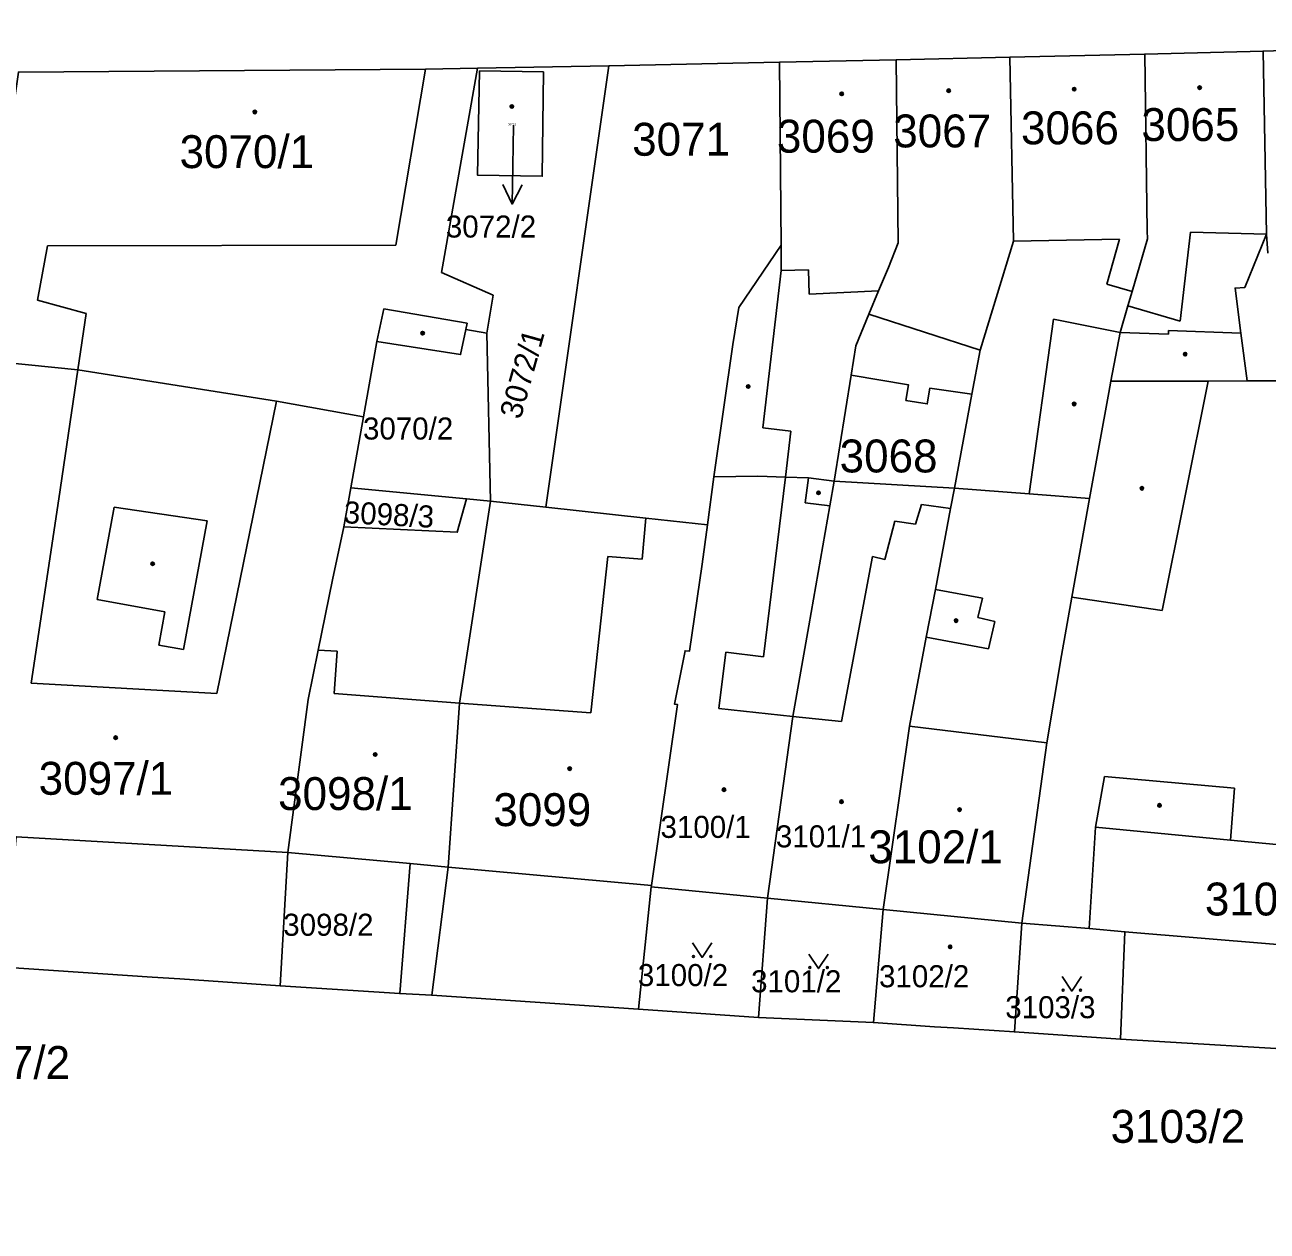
# Model space of a CAD drawing. Extents: x -596233 to -595156, y -1161235 to -1159375.
# Drawn here: x -595498 to -595433.9, y -1160945.9 to -1160883.5 of the extents above; entities that cross this region are included whole.
import ezdxf

# ---------------------------------------------------------------- set-up
doc = ezdxf.new("R2010")
doc.units = 0
for name, color, linetype in [('KN_CAR_KR', 7, 'Continuous'), ('KN_KULTURY', 7, 'Continuous'), ('KN_PARC_CIS_POM', 7, 'Continuous'), ('KN_PARC_CIS_POZ', 7, 'Continuous'), ('KN_PARC_CIS_STAV', 7, 'Continuous'), ('KN_PARC_PLOCHA', 7, 'Continuous'), ('PARC_C_SIPKA', 7, 'Continuous'), ('parcely_l', 7, 'Continuous')]:
    doc.layers.add(name, color=color, linetype=linetype)

msp = doc.modelspace()

# ---------------------------------------------------------------- linework, layer by layer
at = {"layer": 'KN_CAR_KR'}
for points in [[(-595477.36, -1160885.81), (-595478.89, -1160894.9)], [(-595437.83, -1160894.23), (-595438.36, -1160898.83)], [(-595437.83, -1160894.23), (-595433.91, -1160894.34)], [(-595441.49, -1160894.6), (-595446.97, -1160894.69)], [(-595441.49, -1160894.6), (-595442.15, -1160896.92)], [(-595433.91, -1160894.34), (-595433.83, -1160895.31)], [(-595496.88, -1160894.94), (-595497.39, -1160897.75)], [(-595478.89, -1160894.9), (-595496.88, -1160894.94)], [(-595458.98, -1160894.91), (-595458.97, -1160896.21)], [(-595458.97, -1160896.21), (-595457.57, -1160896.17)], [(-595457.57, -1160896.17), (-595457.53, -1160897.44)], [(-595458.97, -1160896.21), (-595459.92, -1160904.35)], [(-595457.53, -1160897.44), (-595453.94, -1160897.27)], [(-595442.15, -1160896.92), (-595440.85, -1160897.3)], [(-595497.39, -1160897.75), (-595494.88, -1160898.44)], [(-595438.36, -1160898.83), (-595441.07, -1160898.04)], [(-595494.88, -1160898.44), (-595495.31, -1160901.34)], [(-595479.5, -1160898.19), (-595479.87, -1160899.88)], [(-595479.5, -1160898.19), (-595475.2, -1160898.93)], [(-595454.44, -1160898.47), (-595448.69, -1160900.33)], [(-595444.9, -1160898.72), (-595446.17, -1160907.76)], [(-595444.9, -1160898.72), (-595441.47, -1160899.41)], [(-595475.2, -1160898.93), (-595475.27, -1160899.27)], [(-595438.97, -1160899.5), (-595438.97, -1160899.31)], [(-595438.97, -1160899.31), (-595435.23, -1160899.45)], [(-595441.47, -1160899.41), (-595438.97, -1160899.5)], [(-595495.31, -1160901.34), (-595496.3, -1160908.01)], [(-595436.91, -1160901.93), (-595439.3, -1160913.79)], [(-595488.14, -1160918.08), (-595485.05, -1160902.96)], [(-595458.47, -1160904.51), (-595459.92, -1160904.35)], [(-595458.47, -1160904.51), (-595458.75, -1160906.89)], [(-595458.75, -1160906.89), (-595459.89, -1160916.18)], [(-595457.57, -1160906.93), (-595457.73, -1160908.22)], [(-595496.3, -1160908.01), (-595497.72, -1160917.55)], [(-595457.73, -1160908.22), (-595456.46, -1160908.38)], [(-595451.73, -1160908.3), (-595452.03, -1160909.33)], [(-595450.23, -1160908.51), (-595451.73, -1160908.3)], [(-595494.31, -1160913.22), (-595493.43, -1160908.44)], [(-595493.43, -1160908.44), (-595488.63, -1160909.16)], [(-595465.97, -1160909.01), (-595466.16, -1160911.14)], [(-595488.63, -1160909.16), (-595489.85, -1160915.81)], [(-595453.11, -1160909.17), (-595453.62, -1160911.15)], [(-595453.11, -1160909.17), (-595452.03, -1160909.33)], [(-595467.93, -1160910.99), (-595468.81, -1160919.08)], [(-595466.16, -1160911.14), (-595467.93, -1160910.99)], [(-595454.26, -1160910.99), (-595455.86, -1160919.52)], [(-595453.62, -1160911.15), (-595454.26, -1160910.99)], [(-595451.01, -1160912.7), (-595448.57, -1160913.15)], [(-595490.82, -1160913.86), (-595494.31, -1160913.22)], [(-595448.57, -1160913.15), (-595448.81, -1160914.15)], [(-595439.3, -1160913.79), (-595443.96, -1160913.1)], [(-595491.13, -1160915.57), (-595490.82, -1160913.86)], [(-595448.81, -1160914.15), (-595447.93, -1160914.36)], [(-595447.93, -1160914.36), (-595448.27, -1160915.77)], [(-595448.27, -1160915.77), (-595451.48, -1160915.17)], [(-595489.85, -1160915.81), (-595491.13, -1160915.57)], [(-595482.89, -1160915.83), (-595481.91, -1160915.89)], [(-595481.91, -1160915.89), (-595482.07, -1160918.08)], [(-595461.83, -1160915.94), (-595462.19, -1160918.86)], [(-595459.89, -1160916.18), (-595461.83, -1160915.94)], [(-595497.72, -1160917.55), (-595488.14, -1160918.08)], [(-595482.07, -1160918.08), (-595475.59, -1160918.57)], [(-595475.59, -1160918.57), (-595468.81, -1160919.08)], [(-595462.19, -1160918.86), (-595458.37, -1160919.26)], [(-595455.86, -1160919.52), (-595458.37, -1160919.26)], [(-595452.34, -1160919.77), (-595445.25, -1160920.63)], [(-595442.73, -1160924.98), (-595442.28, -1160922.37)], [(-595442.28, -1160922.37), (-595435.55, -1160922.97)], [(-595435.55, -1160922.97), (-595435.76, -1160925.65)], [(-595442.73, -1160924.98), (-595443.06, -1160930.23)], [(-595435.76, -1160925.65), (-595442.73, -1160924.98)], [(-595484.47, -1160926.3), (-595498.49, -1160925.48)], [(-595431.2, -1160926.08), (-595435.76, -1160925.65)], [(-595478.15, -1160926.87), (-595476.18, -1160927.05)], [(-595476.18, -1160927.05), (-595465.68, -1160928)], [(-595441.22, -1160930.39), (-595429.81, -1160931.35)]]:
    msp.add_lwpolyline(points, dxfattribs=at)
at = {"layer": 'KN_KULTURY'}
for points in [[(-595463.5618, -1160930.9716), (-595463.0618, -1160931.7216), (-595462.5618, -1160930.9716)], [(-595457.5418, -1160931.5416), (-595457.0418, -1160932.2916), (-595456.5418, -1160931.5416)], [(-595444.4618, -1160932.7116), (-595443.9618, -1160933.4616), (-595443.4618, -1160932.7116)]]:
    msp.add_lwpolyline(points, dxfattribs=at)
for centre, radius in [((-595455.85, -1160887.08), 0.09), ((-595455.85, -1160887.08), 0.0398), ((-595450.32, -1160886.92), 0.09), ((-595450.32, -1160886.92), 0.0398), ((-595443.84, -1160886.84), 0.09), ((-595443.84, -1160886.84), 0.0398), ((-595437.36, -1160886.76), 0.09), ((-595437.36, -1160886.76), 0.0398), ((-595472.89, -1160887.74), 0.09), ((-595472.89, -1160887.74), 0.0398), ((-595486.17, -1160888.02), 0.09), ((-595486.17, -1160888.02), 0.0398), ((-595477.5, -1160899.45), 0.09), ((-595477.5, -1160899.45), 0.0398), ((-595438.11, -1160900.54), 0.09), ((-595438.11, -1160900.54), 0.0398), ((-595460.68, -1160902.21), 0.09), ((-595460.68, -1160902.21), 0.0398), ((-595443.84, -1160903.11), 0.09), ((-595443.84, -1160903.11), 0.0398), ((-595457.05, -1160907.7), 0.09), ((-595457.05, -1160907.7), 0.0398), ((-595440.34, -1160907.47), 0.09), ((-595440.34, -1160907.47), 0.0398), ((-595491.45, -1160911.37), 0.09), ((-595491.45, -1160911.37), 0.0398), ((-595449.94, -1160914.31), 0.09), ((-595449.94, -1160914.31), 0.0398), ((-595493.36, -1160920.36), 0.09), ((-595493.36, -1160920.36), 0.0398), ((-595479.95, -1160921.23), 0.09), ((-595479.95, -1160921.23), 0.0398), ((-595469.9, -1160921.96), 0.09), ((-595469.9, -1160921.96), 0.0398), ((-595461.93, -1160923.05), 0.09), ((-595461.93, -1160923.05), 0.0398), ((-595455.86, -1160923.67), 0.09), ((-595455.86, -1160923.67), 0.0398), ((-595439.43, -1160923.86), 0.09), ((-595449.76, -1160924.08), 0.09), ((-595449.76, -1160924.08), 0.0398), ((-595439.43, -1160923.86), 0.0398), ((-595450.25, -1160931.17), 0.09), ((-595450.25, -1160931.17), 0.0398), ((-595463.512, -1160931.6714), 0.05), ((-595462.6126, -1160931.6714), 0.05), ((-595457.492, -1160932.2414), 0.05), ((-595456.5926, -1160932.2414), 0.05), ((-595444.412, -1160933.4114), 0.05), ((-595443.5126, -1160933.4114), 0.05)]:
    msp.add_circle(centre, radius, dxfattribs=at)
at = {"layer": 'KN_PARC_PLOCHA'}
for points in [[(-595399.7, -1160873.58), (-595401.28, -1160884.42), (-595402.46, -1160882.93), (-595414.28, -1160883.74), (-595417.27, -1160883.94), (-595420.22, -1160884.14), (-595427.24, -1160884.65), (-595434.08, -1160884.87), (-595440.19, -1160885.03), (-595447.16, -1160885.19), (-595453.03, -1160885.32), (-595459.06, -1160885.45), (-595467.88, -1160885.63), (-595474.66, -1160885.76), (-595477.36, -1160885.81), (-595498.38, -1160885.96)], [(-595430.54, -1160936.59), (-595441.45, -1160935.94), (-595441.22, -1160930.39), (-595443.06, -1160930.23), (-595446.54, -1160929.94), (-595445.25, -1160920.63), (-595444.5, -1160916.11), (-595443.96, -1160913.1), (-595443.04, -1160908), (-595442.05, -1160902.52), (-595441.94, -1160901.94), (-595436.91, -1160901.93), (-595434.91, -1160901.92), (-595431.21, -1160901.91)], [(-595499.12, -1160932.23), (-595491.47, -1160932.74), (-595490.05, -1160932.83), (-595484.86, -1160933.18), (-595478.68, -1160933.59), (-595477.03, -1160933.67), (-595466.34, -1160934.4), (-595460.14, -1160934.82), (-595454.21, -1160935.09), (-595451.06, -1160935.3), (-595450.07, -1160935.36), (-595446.93, -1160935.57), (-595441.45, -1160935.94), (-595430.54, -1160936.59), (-595428.16, -1160936.82), (-595425.42, -1160936.94), (-595420.04, -1160937.3), (-595412.1, -1160937.93), (-595410.56, -1160937.47), (-595409.44, -1160935.83), (-595411.94, -1160956.73)]]:
    msp.add_lwpolyline(points, dxfattribs=at)
for points in [[(-595449.12, -1160902.61), (-595451.29, -1160902.29), (-595451.43, -1160903.11), (-595452.53, -1160902.93), (-595452.4, -1160902.12), (-595455.36, -1160901.63), (-595455.12, -1160900.11), (-595454.44, -1160898.47), (-595453.94, -1160897.27), (-595453.43, -1160896.05), (-595452.93, -1160894.79), (-595453.03, -1160885.32), (-595447.16, -1160885.19), (-595446.97, -1160894.69), (-595448.69, -1160900.33)], [(-595441.94, -1160901.94), (-595442.05, -1160902.52), (-595443.04, -1160908), (-595446.17, -1160907.76), (-595450.03, -1160907.46), (-595449.12, -1160902.61), (-595448.69, -1160900.33), (-595446.97, -1160894.69), (-595447.16, -1160885.19), (-595440.19, -1160885.03), (-595440.07, -1160894.16), (-595440.06, -1160894.58), (-595440.85, -1160897.3), (-595441.07, -1160898.04), (-595441.47, -1160899.41)], [(-595434.91, -1160901.92), (-595436.91, -1160901.93), (-595441.94, -1160901.94), (-595441.47, -1160899.41), (-595441.07, -1160898.04), (-595440.85, -1160897.3), (-595440.06, -1160894.58), (-595440.07, -1160894.16), (-595440.19, -1160885.03), (-595434.08, -1160884.87), (-595433.91, -1160894.34), (-595435.03, -1160897.1), (-595435.53, -1160897.12), (-595435.23, -1160899.45)], [(-595429.92, -1160901.96), (-595430.5, -1160901.94), (-595431.21, -1160901.91), (-595434.91, -1160901.92), (-595435.23, -1160899.45), (-595435.53, -1160897.12), (-595435.03, -1160897.1), (-595433.91, -1160894.34), (-595434.08, -1160884.87), (-595427.24, -1160884.65), (-595426.83, -1160895.09)], [(-595474.18, -1160899.45), (-595475.27, -1160899.27), (-595475.54, -1160900.56), (-595479.87, -1160899.88), (-595480.56, -1160903.77), (-595485.05, -1160902.96), (-595495.31, -1160901.34), (-595500.6, -1160900.81), (-595500.47, -1160900), (-595499.73, -1160895.33), (-595498.38, -1160885.96), (-595477.36, -1160885.81), (-595474.66, -1160885.76), (-595476.52, -1160896.31), (-595473.86, -1160897.49)], [(-595471.13, -1160908.45), (-595473.99, -1160908.14), (-595474.18, -1160899.45), (-595473.86, -1160897.49), (-595476.52, -1160896.31), (-595474.66, -1160885.76), (-595467.88, -1160885.63)], [(-595471.26, -1160885.94), (-595471.32, -1160891.34), (-595474.67, -1160891.28), (-595474.56, -1160885.9)], [(-595471.26, -1160885.94), (-595474.56, -1160885.9), (-595474.67, -1160891.28), (-595471.32, -1160891.34)], [(-595462.46, -1160906.88), (-595462.78, -1160909.35), (-595465.97, -1160909.01), (-595471.13, -1160908.45), (-595467.88, -1160885.63), (-595459.06, -1160885.45), (-595458.98, -1160894.91), (-595461.17, -1160898.12), (-595461.47, -1160900.04)], [(-595455.36, -1160901.63), (-595456.24, -1160907.1), (-595457.57, -1160906.93), (-595458.75, -1160906.89), (-595460.18, -1160906.85), (-595462.46, -1160906.88), (-595461.47, -1160900.04), (-595461.17, -1160898.12), (-595458.98, -1160894.91), (-595459.06, -1160885.45), (-595453.03, -1160885.32), (-595452.93, -1160894.79), (-595453.43, -1160896.05), (-595453.94, -1160897.27), (-595454.44, -1160898.47), (-595455.12, -1160900.11)], [(-595474.18, -1160899.45), (-595473.99, -1160908.14), (-595475.23, -1160908.01), (-595481.21, -1160907.44), (-595480.56, -1160903.77), (-595479.87, -1160899.88), (-595475.54, -1160900.56), (-595475.27, -1160899.27)], [(-595480.56, -1160903.77), (-595481.21, -1160907.44), (-595481.57, -1160909.46), (-595482.15, -1160912.2), (-595482.89, -1160915.83), (-595483.41, -1160918.38), (-595484.47, -1160926.3), (-595484.86, -1160933.18), (-595490.05, -1160932.83), (-595491.47, -1160932.74), (-595499.12, -1160932.23), (-595498.49, -1160925.48), (-595500.08, -1160925.39), (-595503.63, -1160925.18), (-595502.25, -1160913.11), (-595502.5, -1160913.08), (-595501.9, -1160908.62), (-595501.17, -1160904.25), (-595500.6, -1160900.81), (-595495.31, -1160901.34), (-595485.05, -1160902.96)], [(-595449.12, -1160902.61), (-595450.03, -1160907.46), (-595456.24, -1160907.1), (-595455.36, -1160901.63), (-595452.4, -1160902.12), (-595452.53, -1160902.93), (-595451.43, -1160903.11), (-595451.29, -1160902.29)], [(-595456.24, -1160907.1), (-595456.46, -1160908.38), (-595457.55, -1160914.58), (-595458.37, -1160919.26), (-595459.69, -1160928.66), (-595465.69, -1160928.07), (-595465.68, -1160928), (-595464.34, -1160918.64), (-595464.49, -1160918.62), (-595463.94, -1160915.87), (-595463.72, -1160915.89), (-595463.05, -1160911.39), (-595462.78, -1160909.35), (-595462.46, -1160906.88), (-595460.18, -1160906.85), (-595458.75, -1160906.89), (-595457.57, -1160906.93)], [(-595475.23, -1160908.01), (-595475.71, -1160909.74), (-595481.57, -1160909.46), (-595481.21, -1160907.44)], [(-595450.03, -1160907.46), (-595450.23, -1160908.51), (-595451.01, -1160912.7), (-595451.48, -1160915.17), (-595452.34, -1160919.77), (-595453.71, -1160929.24), (-595459.69, -1160928.66), (-595458.37, -1160919.26), (-595457.55, -1160914.58), (-595456.46, -1160908.38), (-595456.24, -1160907.1)], [(-595443.04, -1160908), (-595443.96, -1160913.1), (-595444.5, -1160916.11), (-595445.25, -1160920.63), (-595446.54, -1160929.94), (-595453.71, -1160929.24), (-595452.34, -1160919.77), (-595451.48, -1160915.17), (-595451.01, -1160912.7), (-595450.23, -1160908.51), (-595450.03, -1160907.46), (-595446.17, -1160907.76)], [(-595473.99, -1160908.14), (-595475.59, -1160918.57), (-595476.18, -1160927.05), (-595477.03, -1160933.67), (-595478.68, -1160933.59), (-595478.15, -1160926.87), (-595484.47, -1160926.3), (-595483.41, -1160918.38), (-595482.89, -1160915.83), (-595482.15, -1160912.2), (-595481.57, -1160909.46), (-595475.71, -1160909.74), (-595475.23, -1160908.01)], [(-595471.13, -1160908.45), (-595465.97, -1160909.01), (-595462.78, -1160909.35), (-595463.05, -1160911.39), (-595463.72, -1160915.89), (-595463.94, -1160915.87), (-595464.49, -1160918.62), (-595464.34, -1160918.64), (-595465.68, -1160928), (-595465.69, -1160928.07), (-595466.34, -1160934.4), (-595477.03, -1160933.67), (-595476.18, -1160927.05), (-595475.59, -1160918.57), (-595473.99, -1160908.14)], [(-595478.68, -1160933.59), (-595484.86, -1160933.18), (-595484.47, -1160926.3), (-595478.15, -1160926.87)], [(-595459.69, -1160928.66), (-595460.14, -1160934.82), (-595466.34, -1160934.4), (-595465.69, -1160928.07)], [(-595453.71, -1160929.24), (-595454.21, -1160935.09), (-595460.14, -1160934.82), (-595459.69, -1160928.66)], [(-595446.54, -1160929.94), (-595446.93, -1160935.57), (-595450.07, -1160935.36), (-595451.06, -1160935.3), (-595454.21, -1160935.09), (-595453.71, -1160929.24)], [(-595441.45, -1160935.94), (-595446.93, -1160935.57), (-595446.54, -1160929.94), (-595443.06, -1160930.23), (-595441.22, -1160930.39)]]:
    msp.add_lwpolyline(points, close=True, dxfattribs=at)
at = {"layer": 'PARC_C_SIPKA'}
for points in [[(-595472.8, -1160888.71), (-595472.82, -1160889.78), (-595472.879, -1160892.7794)], [(-595472.3594, -1160891.7894), (-595472.879, -1160892.7794), (-595473.3592, -1160891.7698)]]:
    msp.add_lwpolyline(points, dxfattribs=at)
at = {"layer": 'parcely_l'}
for points in [[(-595447.16, -1160885.19), (-595453.03, -1160885.32)], [(-595447.16, -1160885.19), (-595446.97, -1160894.69), (-595448.69, -1160900.33), (-595449.12, -1160902.61)], [(-595440.19, -1160885.03), (-595447.16, -1160885.19)], [(-595441.94, -1160901.94), (-595441.47, -1160899.41), (-595441.07, -1160898.04), (-595440.85, -1160897.3), (-595440.06, -1160894.58), (-595440.07, -1160894.16), (-595440.19, -1160885.03)], [(-595434.08, -1160884.87), (-595440.19, -1160885.03)], [(-595434.91, -1160901.92), (-595435.23, -1160899.45), (-595435.53, -1160897.12), (-595435.03, -1160897.1), (-595433.91, -1160894.34), (-595434.08, -1160884.87)], [(-595427.24, -1160884.65), (-595434.08, -1160884.87)], [(-595474.66, -1160885.76), (-595477.36, -1160885.81), (-595498.38, -1160885.96)], [(-595474.18, -1160899.45), (-595473.86, -1160897.49), (-595476.52, -1160896.31), (-595474.66, -1160885.76)], [(-595471.26, -1160885.94), (-595474.56, -1160885.9), (-595474.67, -1160891.28), (-595471.32, -1160891.34), (-595471.26, -1160885.94)], [(-595467.88, -1160885.63), (-595474.66, -1160885.76)], [(-595467.88, -1160885.63), (-595471.13, -1160908.45)], [(-595459.06, -1160885.45), (-595467.88, -1160885.63)], [(-595459.06, -1160885.45), (-595458.98, -1160894.91), (-595461.17, -1160898.12), (-595461.47, -1160900.04), (-595462.46, -1160906.88)], [(-595453.03, -1160885.32), (-595459.06, -1160885.45)], [(-595453.03, -1160885.32), (-595452.93, -1160894.79), (-595453.43, -1160896.05), (-595453.94, -1160897.27), (-595454.44, -1160898.47), (-595455.12, -1160900.11), (-595455.36, -1160901.63)], [(-595480.56, -1160903.77), (-595479.87, -1160899.88), (-595475.54, -1160900.56), (-595475.27, -1160899.27), (-595474.18, -1160899.45)], [(-595473.99, -1160908.14), (-595474.18, -1160899.45)], [(-595500.6, -1160900.81), (-595495.31, -1160901.34), (-595485.05, -1160902.96), (-595480.56, -1160903.77)], [(-595456.24, -1160907.1), (-595455.36, -1160901.63)], [(-595455.36, -1160901.63), (-595452.4, -1160902.12), (-595452.53, -1160902.93), (-595451.43, -1160903.11), (-595451.29, -1160902.29), (-595449.12, -1160902.61)], [(-595443.04, -1160908), (-595442.05, -1160902.52), (-595441.94, -1160901.94)], [(-595434.91, -1160901.92), (-595436.91, -1160901.93), (-595441.94, -1160901.94)], [(-595429.92, -1160901.96), (-595430.5, -1160901.94), (-595431.21, -1160901.91), (-595434.91, -1160901.92)], [(-595449.12, -1160902.61), (-595450.03, -1160907.46)], [(-595481.21, -1160907.44), (-595480.56, -1160903.77)], [(-595462.46, -1160906.88), (-595462.78, -1160909.35)], [(-595456.24, -1160907.1), (-595457.57, -1160906.93), (-595458.75, -1160906.89), (-595460.18, -1160906.85), (-595462.46, -1160906.88)], [(-595481.57, -1160909.46), (-595481.21, -1160907.44)], [(-595475.23, -1160908.01), (-595481.21, -1160907.44)], [(-595459.69, -1160928.66), (-595458.37, -1160919.26), (-595457.55, -1160914.58), (-595456.46, -1160908.38), (-595456.24, -1160907.1)], [(-595450.03, -1160907.46), (-595456.24, -1160907.1)], [(-595453.71, -1160929.24), (-595452.34, -1160919.77), (-595451.48, -1160915.17), (-595451.01, -1160912.7), (-595450.23, -1160908.51), (-595450.03, -1160907.46)], [(-595450.03, -1160907.46), (-595446.17, -1160907.76), (-595443.04, -1160908)], [(-595475.23, -1160908.01), (-595475.71, -1160909.74), (-595481.57, -1160909.46)], [(-595477.03, -1160933.67), (-595476.18, -1160927.05), (-595475.59, -1160918.57), (-595473.99, -1160908.14)], [(-595473.99, -1160908.14), (-595475.23, -1160908.01)], [(-595473.99, -1160908.14), (-595471.13, -1160908.45)], [(-595446.54, -1160929.94), (-595445.25, -1160920.63), (-595444.5, -1160916.11), (-595443.96, -1160913.1), (-595443.04, -1160908)], [(-595471.13, -1160908.45), (-595465.97, -1160909.01), (-595462.78, -1160909.35)], [(-595481.57, -1160909.46), (-595482.15, -1160912.2), (-595482.89, -1160915.83), (-595483.41, -1160918.38), (-595484.47, -1160926.3)], [(-595462.78, -1160909.35), (-595463.05, -1160911.39), (-595463.72, -1160915.89), (-595463.94, -1160915.87), (-595464.49, -1160918.62), (-595464.34, -1160918.64), (-595465.68, -1160928), (-595465.69, -1160928.07)], [(-595484.47, -1160926.3), (-595484.86, -1160933.18)], [(-595484.47, -1160926.3), (-595478.15, -1160926.87), (-595478.68, -1160933.59)], [(-595465.69, -1160928.07), (-595466.34, -1160934.4)], [(-595465.69, -1160928.07), (-595459.69, -1160928.66)], [(-595460.14, -1160934.82), (-595459.69, -1160928.66)], [(-595459.69, -1160928.66), (-595453.71, -1160929.24)], [(-595453.71, -1160929.24), (-595454.21, -1160935.09)], [(-595453.71, -1160929.24), (-595446.54, -1160929.94)], [(-595446.93, -1160935.57), (-595446.54, -1160929.94)], [(-595446.54, -1160929.94), (-595443.06, -1160930.23), (-595441.22, -1160930.39), (-595441.45, -1160935.94)], [(-595499.12, -1160932.23), (-595491.47, -1160932.74), (-595490.05, -1160932.83), (-595484.86, -1160933.18)], [(-595484.86, -1160933.18), (-595478.68, -1160933.59)], [(-595478.68, -1160933.59), (-595477.03, -1160933.67)], [(-595466.34, -1160934.4), (-595477.03, -1160933.67)], [(-595466.34, -1160934.4), (-595460.14, -1160934.82)], [(-595460.14, -1160934.82), (-595454.21, -1160935.09)], [(-595454.21, -1160935.09), (-595451.06, -1160935.3), (-595450.07, -1160935.36), (-595446.93, -1160935.57)], [(-595441.45, -1160935.94), (-595446.93, -1160935.57)], [(-595441.45, -1160935.94), (-595430.54, -1160936.59)]]:
    msp.add_lwpolyline(points, dxfattribs=at)

# ---------------------------------------------------------------- texts
at = {"layer": 'KN_PARC_CIS_POM'}
msp.add_text('3072/2', height=0.1, dxfattribs=at).set_placement((-595473.0833, -1160888.71))
at = {"layer": 'KN_PARC_CIS_POZ'}
for s, height, p in [('3071', 1.7, (-595466.6766, -1160890.28)), ('3070/2', 1.14, (-595480.58, -1160904.95)), ('3068', 1.7, (-595455.9566, -1160906.65)), ('3098/2', 1.14, (-595484.7, -1160930.6)), ('3100/2', 1.14, (-595466.38, -1160933.2)), ('3101/2', 1.14, (-595460.53, -1160933.52)), ('3103/3', 1.14, (-595447.4, -1160934.86)), ('3097/2', 1.7, (-595502.6666, -1160938)), ('3103/2', 1.7, (-595441.9566, -1160941.3))]:
    msp.add_text(s, height=height, dxfattribs=at).set_placement(p)
for s, rotation, p in [('3072/1', 74.380469, (-595472.4397, -1160903.9507)), ('3098/3', 357.030006, (-595481.5956, -1160909.2726))]:
    msp.add_text(s, height=1.14, rotation=rotation, dxfattribs=at).set_placement(p)
at = {"layer": 'KN_PARC_CIS_STAV'}
for s, height, p in [('3065', 1.7, (-595440.3666, -1160889.52)), ('3069', 1.7, (-595459.1966, -1160890.12)), ('3067', 1.7, (-595453.1866, -1160889.85)), ('3066', 1.7, (-595446.5866, -1160889.69)), ('3070/1', 1.7, (-595490.0566, -1160890.92)), ('3072/2', 1.14, (-595476.3, -1160894.51)), ('3097/1', 1.7, (-595497.3366, -1160923.31)), ('3098/1', 1.7, (-595484.9666, -1160924.1)), ('3099', 1.7, (-595473.8466, -1160924.93)), ('3100/1', 1.14, (-595465.21, -1160925.54)), ('3101/1', 1.14, (-595459.25, -1160926.03)), ('3102/1', 1.7, (-595454.4766, -1160926.85)), ('3103/1', 1.7, (-595437.0866, -1160929.55)), ('3102/2', 1.14, (-595453.92, -1160933.26))]:
    msp.add_text(s, height=height, dxfattribs=at).set_placement(p)

doc.saveas('drawing.dxf')
